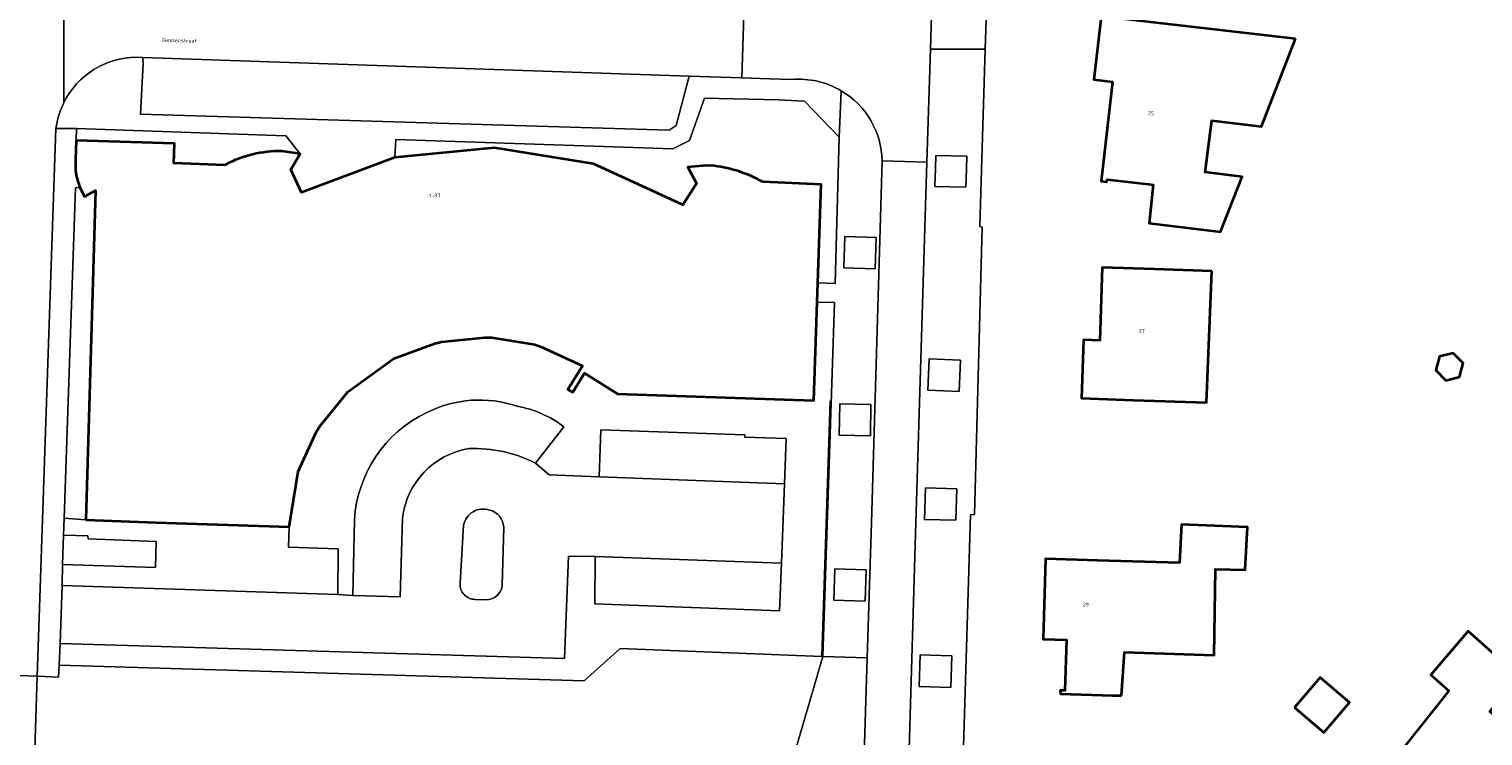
# Model space of a CAD drawing. Header units: metres. Extents: x 197700 to 204338, y 317132 to 325229.
# Tile 695 of 1056: x 202235 to 202374, y 319359 to 319427. Entities that reach past the tile are written whole.
import ezdxf
from ezdxf.enums import TextEntityAlignment as Align

# ---------------------------------------------------------------- set-up
doc = ezdxf.new("R2010")
doc.units = ezdxf.units.M
for name, color, linetype, lineweight in [('B-WE-IE-TERREINAFSCHEIDING_KUNSTMATIG_HEKWERK-G', 20, 'IE-TERREINAFSCHEIDING-KUNSTMATIG', 18), ('B-WE-OG-BEBOUWING-GV', 7, 'Continuous', 35), ('B-WE-OG-BEBOUWING-T18', 10, 'Continuous', 18), ('B-WE-OG-TERREIN_ERF-GV', 7, 'Continuous', 18), ('B-WE-OG-TOPOGRAFIE-T18', 10, 'Continuous', 18), ('B-WE-VH-ONVERHARD-GV', 252, 'Continuous', 18), ('B-WE-VH-VERHARDING_ASFALT-GV', 252, 'Continuous', 18), ('B-WE-VH-VERHARDING_BETONSTRAATSTEEN-GV', 252, 'Continuous', 18), ('B-WE-VH-VERHARDING_GESLOTEN-GV', 252, 'Continuous', 18), ('B-WE-VH-VERHARDING_OPEN-GV', 252, 'Continuous', 18), ('B-WE-VH-VERHARDING_STRAATBAKSTEEN-GV', 252, 'Continuous', 18), ('B-WE-VH-VERHARDING_TEGEL-GV', 252, 'Continuous', 18)]:
    doc.layers.add(name, color=color, linetype=linetype, lineweight=lineweight)
doc.styles.add('NLCS-ISO-M200-T18', font='NLCS-ISO.ttf', dxfattribs={"height": 0.36})
doc.linetypes.add('IE-TERREINAFSCHEIDING-KUNSTMATIG', pattern='A,4,[82,NLCS.SHX,S=0.75,R=90,X=0,Y=0],4,-2', length=10)

msp = doc.modelspace()

# ---------------------------------------------------------------- linework, layer by layer
at = {"layer": 'B-WE-IE-TERREINAFSCHEIDING_KUNSTMATIG_HEKWERK-G'}
for points in [[(202310.838, 319366.62), (202311.652, 319391.099)], [(202237.709, 319365.782), (202288.053, 319364.263), (202291.504, 319367.385), (202310.838, 319366.62)], [(202296.819, 319318.225), (202310.938, 319366.616)], [(202310.838, 319366.62), (202310.938, 319366.616)]]:
    msp.add_lwpolyline(points, dxfattribs=at)
at = {"layer": 'B-WE-OG-BEBOUWING-GV'}
for points in [[(202356.264, 319425.82), (202342.621, 319427.377), (202337.614, 319427.949), (202336.924, 319421.91), (202338.712, 319421.699), (202337.631, 319412.173), (202338.162, 319412.109), (202338.187, 319412.328), (202342.142, 319411.879), (202342.619, 319411.824), (202342.23, 319408.159), (202349.074, 319407.316), (202351.125, 319412.595), (202347.602, 319413.029), (202348.214, 319417.993), (202352.994, 319417.404)], [(202348.214, 319403.555), (202342.721, 319403.74), (202337.721, 319403.908), (202337.486, 319396.908), (202335.921, 319396.951), (202335.726, 319391.365), (202340.723, 319391.19), (202347.702, 319390.946)], [(202371.37, 319395.693), (202370.056, 319395.35), (202369.696, 319394.042), (202370.649, 319393.075), (202371.963, 319393.417), (202372.323, 319394.726)], [(202339.576, 319362.853), (202339.858, 319367.016), (202348.437, 319366.74), (202348.578, 319374.991), (202351.409, 319374.899), (202351.656, 319378.987), (202345.307, 319379.258), (202345.132, 319375.589), (202337.28, 319375.817), (202332.282, 319375.962), (202332.059, 319368.269), (202334.308, 319368.204), (202334.124, 319363.33), (202333.677, 319363.348), (202333.704, 319363.023), (202338.705, 319362.878)], [(202378.564, 319358.138), (202374.893, 319361.344), (202377.707, 319364.675), (202372.805, 319369.036), (202369.229, 319364.848), (202370.936, 319363.298), (202365.442, 319356.426), (202368.267, 319353.875), (202369.165, 319355.072), (202372.964, 319351.752), (202376.741, 319348.452), (202382.33, 319354.849)], [(202356.157, 319361.719), (202358.961, 319359.316), (202361.433, 319362.201), (202358.629, 319364.604)]]:
    msp.add_lwpolyline(points, close=True, dxfattribs=at)
for points in [[(202253.597, 319413.72), (202248.705, 319413.888), (202248.763, 319415.787), (202239.339, 319416.073), (202239.277, 319414.236), (202239.296, 319413.18), (202239.38, 319412.577), (202239.694, 319411.552), (202240.153, 319410.704), (202241.212, 319411.268), (202240.276, 319379.699)], [(202300.534, 319413.634), (202299.778, 319413.678), (202297.986, 319413.518), (202298.814, 319411.941), (202297.525, 319409.892), (202288.933, 319413.825), (202279.447, 319415.379), (202269.895, 319414.442), (202260.961, 319411.074), (202259.936, 319413.303), (202260.811, 319414.796), (202259.068, 319415.057)], [(202240.276, 319379.699), (202247.029, 319379.46), (202259.77, 319379.019), (202260.64, 319384.334), (202262.383, 319388.177), (202262.727, 319388.726), (202265.406, 319391.989), (202269.808, 319395.178), (202273.731, 319396.607), (202274.358, 319396.76), (202278.518, 319397.179), (202279.178, 319397.186), (202283.315, 319396.504), (202283.924, 319396.305), (202287.901, 319394.483), (202286.484, 319392.203), (202286.959, 319391.932), (202288.085, 319393.749), (202291.231, 319391.78), (202310.077, 319391.152), (202310.397, 319400.583), (202310.459, 319402.409), (202310.78, 319411.858), (202305.19, 319412.095)]]:
    msp.add_lwpolyline(points, dxfattribs=at)
for points in [[(202259.068, 319415.057, 0.1248438), (202253.597, 319413.72)], [(202305.19, 319412.095, 0.0947313), (202300.534, 319413.634)]]:
    msp.add_lwpolyline(points, format="xyb", dxfattribs=at)
at = {"layer": 'B-WE-OG-TERREIN_ERF-GV'}
for points in [[(202326.92, 319431.349), (202326.72, 319431.349), (202326.512, 319424.827), (202326.144, 319413.269), (202325.97, 319407.809), (202326.225, 319407.774), (202325.488, 319380.222), (202325.105, 319380.183), (202323.927, 319342.023), (202322.48, 319295.154), (202335.579, 319289.442), (202337.532, 319288.59), (202338.344, 319289.533), (202339.513, 319290.892), (202356.672, 319310.532), (202356.558, 319310.665), (202363.012, 319318.078), (202394.379, 319354.229), (202400.147, 319360.862)], [(202286.11, 319388.635), (202283.376, 319385.148), (202284.692, 319384.016), (202289.489, 319383.815), (202289.66, 319388.319), (202303.463, 319387.86), (202303.47, 319387.627), (202307.41, 319387.499), (202307.26, 319383.143), (202306.958, 319375.559), (202306.789, 319370.996), (202289.077, 319371.648), (202289.096, 319376.192), (202286.535, 319376.212), (202286.151, 319366.425), (202237.797, 319367.86), (202237.709, 319365.782), (202288.053, 319364.263), (202291.504, 319367.385), (202310.838, 319366.62), (202310.938, 319366.616), (202312.066, 319400.532), (202310.397, 319400.583), (202310.077, 319391.152), (202291.231, 319391.78), (202288.085, 319393.749), (202286.959, 319391.932), (202286.484, 319392.203), (202287.901, 319394.483), (202283.924, 319396.305), (202283.315, 319396.504), (202279.178, 319397.186), (202278.518, 319397.179), (202274.358, 319396.76), (202273.731, 319396.607), (202269.808, 319395.178), (202265.406, 319391.989), (202262.727, 319388.726), (202262.383, 319388.177), (202260.64, 319384.334), (202259.77, 319379.019), (202259.698, 319377.079), (202264.469, 319376.934), (202264.442, 319372.554)], [(202264.442, 319372.554), (202265.883, 319372.465), (202266.024, 319379.698)], [(202276.493, 319379.194), (202276.162, 319373.623)], [(202280.204, 319373.448), (202280.336, 319378.989)], [(202277.59, 319372.078), (202278.595, 319372.044)]]:
    msp.add_lwpolyline(points, dxfattribs=at)
for points in [[(202342.621, 319427.377), (202356.264, 319425.82), (202352.994, 319417.404), (202348.214, 319417.993), (202347.602, 319413.029), (202351.125, 319412.595), (202349.074, 319407.316), (202342.23, 319408.159), (202342.619, 319411.824), (202342.142, 319411.879), (202338.187, 319412.328), (202338.162, 319412.109), (202337.631, 319412.173), (202338.712, 319421.699), (202336.924, 319421.91), (202337.614, 319427.949)], [(202342.721, 319403.74), (202348.214, 319403.555), (202347.702, 319390.946), (202340.723, 319391.19), (202335.726, 319391.365), (202335.921, 319396.951), (202337.486, 319396.908), (202337.721, 319403.908)], [(202371.37, 319395.693), (202372.323, 319394.726), (202371.963, 319393.417), (202370.649, 319393.075), (202369.696, 319394.042), (202370.056, 319395.35)], [(202238.13, 319378.222), (202238.03, 319375.424), (202246.966, 319375.15), (202247.002, 319377.642), (202240.49, 319377.872), (202240.471, 319378.16)], [(202345.132, 319375.589), (202345.307, 319379.258), (202351.656, 319378.987), (202351.409, 319374.899), (202348.578, 319374.991), (202348.437, 319366.74), (202339.858, 319367.016), (202339.576, 319362.853), (202338.705, 319362.878), (202333.704, 319363.023), (202333.677, 319363.348), (202334.124, 319363.33), (202334.308, 319368.204), (202332.059, 319368.269), (202332.282, 319375.962), (202337.28, 319375.817)], [(202374.893, 319361.344), (202378.564, 319358.138), (202382.33, 319354.849), (202376.741, 319348.452), (202372.964, 319351.752), (202369.165, 319355.072), (202368.267, 319353.875), (202365.442, 319356.426), (202370.936, 319363.298), (202369.229, 319364.848), (202372.805, 319369.036), (202377.707, 319364.675)], [(202310.938, 319366.616), (202310.838, 319366.62), (202291.504, 319367.385), (202288.053, 319364.263), (202237.709, 319365.782), (202237.661, 319364.634), (202235.682, 319364.716), (202235.604, 319364.719), (202235.071, 319347.598), (202252.92, 319339.042), (202270.437, 319330.706), (202273.734, 319342.143), (202294.044, 319341.416), (202288.574, 319322.348), (202290.328, 319321.39), (202296.728, 319318.27), (202296.819, 319318.225)], [(202356.157, 319361.719), (202358.629, 319364.604), (202361.433, 319362.201), (202358.961, 319359.316)]]:
    msp.add_lwpolyline(points, close=True, dxfattribs=at)
for points in [[(202272.956, 319389.992, -0.200533), (202281.623, 319390.594)], [(202266.024, 319379.698, -0.2722918), (202272.956, 319389.992)], [(202281.623, 319390.594, -0.1188117), (202286.11, 319388.635)], [(202278.97, 319380.642, 0.4547167), (202276.493, 319379.194)], [(202280.336, 319378.989, 0.3388461), (202278.97, 319380.642)], [(202276.162, 319373.623, 0.4376025), (202277.59, 319372.078)], [(202278.595, 319372.044, 0.3926434), (202280.204, 319373.448)]]:
    msp.add_lwpolyline(points, format="xyb", dxfattribs=at)
at = {"layer": 'B-WE-VH-ONVERHARD-GV'}
for points in [[(202321.728, 319413.39), (202321.687, 319411.675), (202324.656, 319411.604), (202324.697, 319413.309), (202324.727, 319414.573), (202321.758, 319414.644)], [(202312.961, 319403.873), (202315.961, 319403.777), (202316.057, 319406.777), (202313.057, 319406.873)], [(202324.126, 319395.024), (202321.123, 319395.136), (202321.011, 319392.133), (202324.014, 319392.021)], [(202312.496, 319387.822), (202315.488, 319387.76), (202315.55, 319390.752), (202312.558, 319390.814)], [(202323.678, 319379.659), (202323.771, 319382.669), (202320.761, 319382.762), (202320.668, 319379.752)], [(202311.985, 319372.007), (202314.987, 319371.903), (202315.091, 319374.905), (202312.089, 319375.009)], [(202320.255, 319366.756), (202320.159, 319363.72), (202323.195, 319363.624), (202323.291, 319366.66)]]:
    msp.add_lwpolyline(points, close=True, dxfattribs=at)
at = {"layer": 'B-WE-VH-VERHARDING_ASFALT-GV'}
for points in [[(202276.995, 319386.535, 0.3319026), (202270.618, 319379.881)], [(202283.376, 319385.148, 0.1254929), (202276.995, 319386.535)], [(202276.493, 319379.194, -0.4547167), (202278.97, 319380.642)], [(202278.97, 319380.642, -0.3388461), (202280.336, 319378.989)], [(202277.59, 319372.078, -0.4376025), (202276.162, 319373.623)], [(202280.204, 319373.448, -0.3926434), (202278.595, 319372.044)]]:
    msp.add_lwpolyline(points, format="xyb", dxfattribs=at)
for points in [[(202265.883, 319372.465), (202264.442, 319372.554), (202238.013, 319373.419), (202237.797, 319367.86), (202286.151, 319366.425), (202286.535, 319376.212), (202289.096, 319376.192), (202306.958, 319375.559), (202307.26, 319383.143), (202289.489, 319383.815), (202284.692, 319384.016), (202283.376, 319385.148)], [(202270.618, 319379.881), (202270.415, 319372.314), (202265.883, 319372.465)], [(202276.162, 319373.623), (202276.493, 319379.194)], [(202280.336, 319378.989), (202280.204, 319373.448)], [(202278.595, 319372.044), (202277.59, 319372.078)]]:
    msp.add_lwpolyline(points, dxfattribs=at)
at = {"layer": 'B-WE-VH-VERHARDING_BETONSTRAATSTEEN-GV'}
for points in [[(202238.164, 319419.697), (202238.207, 319436.745), (202238.119, 319438.355), (202238.127, 319438.577), (202239.284, 319471.044), (202239.586, 319478.91), (202233.573, 319483.933)], [(202238.207, 319436.745), (202238.164, 319419.697)], [(202316.622, 319414.112), (202320.918, 319413.983), (202321.25, 319424.827), (202321.582, 319435.671), (202317.282, 319435.8)], [(202245.751, 319424.026), (202298.126, 319422.248), (202303.167, 319422.077), (202303.374, 319428.12), (202271.47, 319429.181), (202246.211, 319430.021), (202245.451, 319430.046), (202244.279, 319430.24)], [(202307.689, 319427.976), (202305.937, 319428.034), (202303.374, 319428.12), (202303.167, 319422.077), (202305.819, 319421.987)], [(202245.139, 319424.047), (202245.751, 319424.026)], [(202305.819, 319421.987), (202307.947, 319421.915)], [(202229.585, 319364.937), (202235.604, 319364.719), (202237.407, 319417.206)]]:
    msp.add_lwpolyline(points, dxfattribs=at)
for points in [[(202238.164, 319419.697, -0.2830045), (202245.139, 319424.047)], [(202307.947, 319421.915, -0.156391), (202312.706, 319420.829)], [(202312.706, 319420.829, -0.2595633), (202316.622, 319414.112)], [(202237.407, 319417.206, -0.0838447), (202238.164, 319419.697)]]:
    msp.add_lwpolyline(points, format="xyb", dxfattribs=at)
for points in [[(202298.126, 319422.248), (202245.751, 319424.026), (202245.765, 319423.439), (202245.51, 319418.606), (202296.192, 319417.056), (202296.882, 319417.505)], [(202317.35, 319295.865), (202318.114, 319320.444), (202318.118, 319320.783), (202319.857, 319379.418), (202320.918, 319413.983), (202316.622, 319414.112), (202315.586, 319379.465), (202315.178, 319366.469), (202313.443, 319310.932), (202312.988, 319296.004)]]:
    msp.add_lwpolyline(points, close=True, dxfattribs=at)
at = {"layer": 'B-WE-VH-VERHARDING_GESLOTEN-GV'}
msp.add_lwpolyline([(202235.604, 319364.719), (202229.585, 319364.937), (202219.496, 319344.408), (202217.078, 319344.48), (202204.883, 319344.876), (202204.883, 319344.845), (202204.749, 319339.022), (202216.892, 319338.451), (202216.765, 319336.294), (202219.465, 319336.222), (202219.301, 319330.043), (202247.872, 319321.625), (202252.887, 319338.928), (202252.92, 319339.042), (202235.071, 319347.598)], close=True, dxfattribs=at)
at = {"layer": 'B-WE-VH-VERHARDING_OPEN-GV'}
for points in [[(202305.19, 319412.095), (202310.78, 319411.858), (202310.459, 319402.409), (202312.112, 319402.362), (202312.501, 319416.395), (202309.191, 319419.845), (202306.655, 319419.973), (202299.588, 319420.142), (202298.152, 319416.073), (202296.557, 319415.256), (202269.996, 319416.166), (202269.895, 319414.442), (202279.447, 319415.379), (202288.933, 319413.825), (202297.525, 319409.892), (202298.814, 319411.941), (202297.986, 319413.518), (202299.778, 319413.678), (202300.534, 319413.634)], [(202259.068, 319415.057), (202260.811, 319414.796), (202259.441, 319416.531), (202239.391, 319417.206), (202239.339, 319416.073), (202248.763, 319415.787), (202248.705, 319413.888), (202253.597, 319413.72)], [(202283.376, 319385.148), (202286.11, 319388.635)], [(202266.024, 319379.698), (202265.883, 319372.465), (202270.415, 319372.314), (202270.618, 319379.881)]]:
    msp.add_lwpolyline(points, dxfattribs=at)
for points in [[(202253.597, 319413.72, -0.1248438), (202259.068, 319415.057)], [(202300.534, 319413.634, -0.0947313), (202305.19, 319412.095)], [(202281.623, 319390.594, 0.200533), (202272.956, 319389.992)], [(202272.956, 319389.992, 0.2722918), (202266.024, 319379.698)], [(202286.11, 319388.635, 0.1188117), (202281.623, 319390.594)], [(202270.618, 319379.881, -0.3319026), (202276.995, 319386.535)], [(202276.995, 319386.535, -0.1254929), (202283.376, 319385.148)]]:
    msp.add_lwpolyline(points, format="xyb", dxfattribs=at)
for points in [[(202238.193, 319379.868), (202240.276, 319379.699), (202241.212, 319411.268), (202240.153, 319410.704), (202239.694, 319411.552), (202239.288, 319411.534)], [(202289.489, 319383.815), (202307.26, 319383.143), (202307.41, 319387.499), (202303.47, 319387.627), (202303.463, 319387.86), (202289.66, 319388.319)], [(202259.77, 319379.019), (202247.029, 319379.46), (202240.276, 319379.699), (202238.193, 319379.868), (202238.13, 319378.222), (202240.471, 319378.16), (202240.49, 319377.872), (202247.002, 319377.642), (202246.966, 319375.15), (202238.03, 319375.424), (202238.013, 319373.419), (202264.442, 319372.554), (202264.469, 319376.934), (202259.698, 319377.079)], [(202289.096, 319376.192), (202289.077, 319371.648), (202306.789, 319370.996), (202306.958, 319375.559)]]:
    msp.add_lwpolyline(points, close=True, dxfattribs=at)
at = {"layer": 'B-WE-VH-VERHARDING_STRAATBAKSTEEN-GV'}
for points in [[(202321.819, 319443.389), (202321.582, 319435.671), (202321.25, 319424.827), (202326.512, 319424.827), (202326.72, 319431.349), (202326.92, 319431.349)], [(202323.927, 319342.023), (202325.105, 319380.183), (202325.488, 319380.222), (202326.225, 319407.774), (202325.97, 319407.809), (202326.144, 319413.269), (202326.512, 319424.827), (202321.25, 319424.827), (202320.918, 319413.983), (202319.857, 319379.418), (202318.118, 319320.783), (202318.114, 319320.444), (202317.35, 319295.865), (202317.335, 319295.408), (202316.946, 319282.884)], [(202315.178, 319366.469), (202310.938, 319366.616), (202296.819, 319318.225), (202300.714, 319316.326), (202299.938, 319291.509)], [(202312.657, 319285.153), (202312.988, 319296.004), (202313.443, 319310.932), (202315.178, 319366.469)]]:
    msp.add_lwpolyline(points, dxfattribs=at)
for points in [[(202324.697, 319413.309), (202324.656, 319411.604), (202321.687, 319411.675), (202321.728, 319413.39), (202321.758, 319414.644), (202324.727, 319414.573)], [(202324.126, 319395.024), (202324.014, 319392.021), (202321.011, 319392.133), (202321.123, 319395.136)], [(202323.678, 319379.659), (202320.668, 319379.752), (202320.761, 319382.762), (202323.771, 319382.669)], [(202320.255, 319366.756), (202323.291, 319366.66), (202323.195, 319363.624), (202320.159, 319363.72)]]:
    msp.add_lwpolyline(points, close=True, dxfattribs=at)
at = {"layer": 'B-WE-VH-VERHARDING_TEGEL-GV'}
for points in [[(202245.139, 319424.047, 0.2830045), (202238.164, 319419.697)], [(202312.706, 319420.829, 0.156391), (202307.947, 319421.915)], [(202316.622, 319414.112, 0.2595633), (202312.706, 319420.829)], [(202238.164, 319419.697, 0.0838447), (202237.407, 319417.206)]]:
    msp.add_lwpolyline(points, format="xyb", dxfattribs=at)
for points in [[(202307.947, 319421.915), (202305.819, 319421.987), (202303.167, 319422.077), (202298.126, 319422.248), (202296.882, 319417.505), (202296.192, 319417.056), (202245.51, 319418.606), (202245.765, 319423.439), (202245.751, 319424.026), (202245.139, 319424.047)], [(202269.895, 319414.442), (202269.996, 319416.166), (202296.557, 319415.256), (202298.152, 319416.073), (202299.588, 319420.142), (202306.655, 319419.973), (202309.191, 319419.845), (202312.501, 319416.395), (202312.706, 319420.829)], [(202312.706, 319420.829), (202312.501, 319416.395), (202312.112, 319402.362), (202310.459, 319402.409), (202310.397, 319400.583)], [(202237.407, 319417.206), (202239.391, 319417.206), (202259.441, 319416.531), (202260.811, 319414.796), (202259.936, 319413.303), (202260.961, 319411.074), (202269.895, 319414.442)], [(202310.397, 319400.583), (202312.066, 319400.532), (202310.938, 319366.616), (202315.178, 319366.469), (202315.586, 319379.465), (202316.622, 319414.112)]]:
    msp.add_lwpolyline(points, dxfattribs=at)
for points in [[(202238.13, 319378.222), (202238.193, 319379.868), (202239.288, 319411.534), (202239.694, 319411.552), (202239.38, 319412.577), (202239.296, 319413.18), (202239.277, 319414.236), (202239.339, 319416.073), (202239.391, 319417.206), (202237.407, 319417.206), (202235.604, 319364.719), (202235.682, 319364.716), (202237.661, 319364.634), (202237.709, 319365.782), (202237.797, 319367.86), (202238.013, 319373.419), (202238.03, 319375.424)], [(202312.961, 319403.873), (202313.057, 319406.873), (202316.057, 319406.777), (202315.961, 319403.777)], [(202312.496, 319387.822), (202312.558, 319390.814), (202315.55, 319390.752), (202315.488, 319387.76)], [(202311.985, 319372.007), (202312.089, 319375.009), (202315.091, 319374.905), (202314.987, 319371.903)]]:
    msp.add_lwpolyline(points, close=True, dxfattribs=at)

# ---------------------------------------------------------------- texts
at = {"layer": 'B-WE-OG-BEBOUWING-T18', "style": 'NLCS-ISO-M200-T18'}
for s, rotation, p in [('25', 353.6, (202342.395, 319418.681)), ('1-93', 5.6, (202273.744, 319410.8)), ('27', 358.1, (202341.519, 319397.812)), ('29', 358.4, (202336.157, 319371.577))]:
    msp.add_text(s, height=0.36, rotation=rotation, dxfattribs=at).set_placement(p, align=Align.MIDDLE)
at = {"layer": 'B-WE-OG-TOPOGRAFIE-T18', "style": 'NLCS-ISO-M200-T18'}
msp.add_text('Giessenstraat', height=0.36, rotation=358.2, dxfattribs=at).set_placement((202249.211, 319425.665), align=Align.MIDDLE)

doc.saveas('drawing.dxf')
